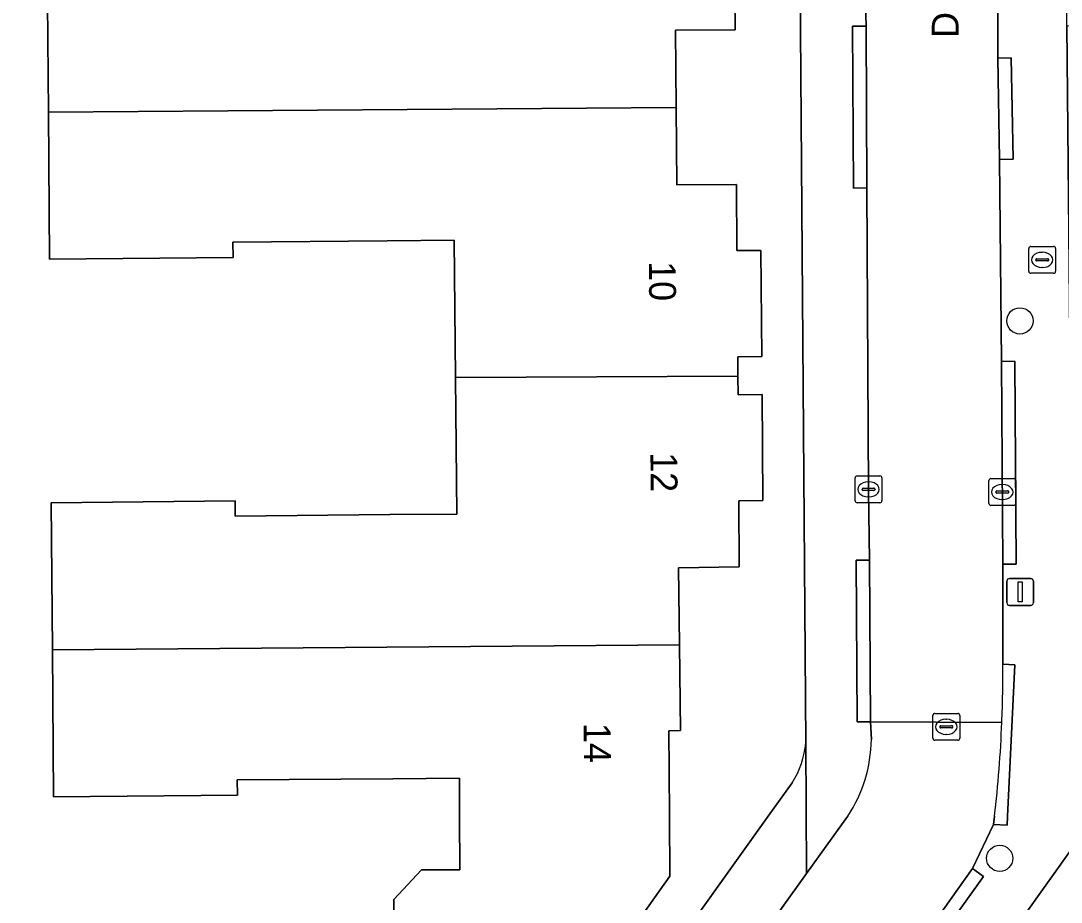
# Model space of a CAD drawing. Extents: x 157320 to 158835, y 386650 to 388491.
# Drawn here: x 158002.4 to 158041.14, y 387496.8 to 387529.61 of the extents above; entities that cross this region are included whole.
import ezdxf

# ---------------------------------------------------------------- set-up
doc = ezdxf.new("R2010")
doc.units = 0
for name, color, linetype in [('IMGEO_Boom', 7, 'Continuous'), ('IMGEO_Brandkraan', 7, 'Continuous'), ('IMGEO_Erf', 7, 'Continuous'), ('IMGEO_Kolk', 7, 'Continuous'), ('IMGEO_Lichtmast', 7, 'Continuous'), ('IMGEO_Openbare_ruimte_label', 7, 'Continuous'), ('IMGEO_Pand', 7, 'Continuous'), ('IMGEO_Pand_nummerreeks', 7, 'Continuous'), ('IMGEO_Rijbaan_lokaal_open', 7, 'Continuous'), ('IMGEO_Rioolput', 7, 'Continuous'), ('IMGEO_Voetpad_open', 7, 'Continuous')]:
    doc.layers.add(name, color=color, linetype=linetype)

msp = doc.modelspace()

# ---------------------------------------------------------------- linework, layer by layer
at = {"layer": 'IMGEO_Boom'}
for centre in [(158039.605, 387518.438), (158038.852, 387498.43)]:
    msp.add_circle(centre, 0.489, dxfattribs=at)
at = {"layer": 'IMGEO_Brandkraan'}
for p, q in [((158039.934, 387520.284), (158039.934, 387521.136)), ((158040.009, 387521.21), (158040.861, 387521.21)), ((158040.935, 387521.136), (158040.935, 387520.284)), ((158040.193, 387520.704), (158040.193, 387520.716)), ((158040.631, 387520.667), (158040.233, 387520.667)), ((158040.236, 387520.753), (158040.634, 387520.753)), ((158040.422, 387520.99), (158040.447, 387520.99)), ((158040.677, 387520.716), (158040.677, 387520.704)), ((158040.445, 387520.43), (158040.42, 387520.43)), ((158040.861, 387520.21), (158040.009, 387520.21))]:
    msp.add_line(p, q, dxfattribs=at)
for points in [[(158039.934, 387520.284), (158039.934, 387521.136)], [(158040.009, 387521.21), (158040.861, 387521.21)], [(158040.935, 387521.136), (158040.935, 387520.284)], [(158040.861, 387520.21), (158040.009, 387520.21)]]:
    msp.add_lwpolyline(points, dxfattribs=at)
for centre, radius, start, end in [((158040.011, 387521.134), 0.0765, 91.552, 178.448), ((158040.011, 387521.134), 0.0765, 91.552, 178.448), ((158040.859, 387521.134), 0.0765, 1.552, 88.448), ((158040.859, 387521.134), 0.0765, 1.552, 88.448), ((158040.233, 387520.713), 0.0403, 85.8775, 175.7526), ((158040.23, 387520.703), 0.0366, 178.938, 274.7102), ((158040.634, 387520.71), 0.043, 264.8664, 352.4533), ((158040.638, 387520.715), 0.0386, 1.7309, 96.639), ((158040.011, 387520.286), 0.0765, 181.552, 268.448), ((158040.011, 387520.286), 0.0765, 181.552, 268.448), ((158040.859, 387520.286), 0.0765, 271.552, 358.448), ((158040.859, 387520.286), 0.0765, 271.552, 358.448)]:
    msp.add_arc(centre, radius, start, end, dxfattribs=at)
for centre, major_axis, ratio, start_param, end_param in [((158040.421, 387520.71), (-0.387, 0.002), 0.722429, 4.712389, 7.853982), ((158040.446, 387520.71), (-0.39, 0.002), 0.717154, 1.570796, 4.712389)]:
    msp.add_ellipse(centre, major_axis=major_axis, ratio=ratio, start_param=start_param, end_param=end_param, dxfattribs=at)
at = {"layer": 'IMGEO_Erf'}
for points in [[(158031.628, 387502.734), (158031.411, 387532.586)], [(158016.296, 387496.892), (158017.322, 387497.998), (158018.752, 387498.006), (158018.741, 387500), (158018.733, 387501.412), (158016.261, 387501.392), (158010.463, 387501.346), (158010.467, 387500.777), (158003.622, 387500.723), (158003.581, 387506.191), (158003.539, 387511.67), (158010.384, 387511.736), (158010.389, 387511.168), (158016.141, 387511.224), (158018.641, 387511.248), (158018.592, 387516.335), (158018.542, 387521.445), (158016.042, 387521.421), (158010.3, 387521.365), (158010.306, 387520.796), (158003.471, 387520.73), (158003.429, 387526.21), (158003.388, 387531.68)], [(158028.982, 387531.754), (158029.001, 387529.279), (158026.786, 387529.262), (158026.808, 387526.384), (158026.83, 387523.504), (158029.046, 387523.521), (158029.065, 387521.056), (158029.963, 387521.063), (158029.994, 387517.113), (158029.1, 387517.105), (158029.106, 387516.385), (158029.112, 387515.685), (158030.006, 387515.693), (158030.037, 387511.751), (158029.137, 387511.744), (158029.157, 387509.276), (158026.894, 387509.25), (158026.926, 387506.379), (158026.961, 387503.183), (158026.529, 387503.179), (158026.541, 387501.684), (158026.555, 387500), (158026.573, 387497.764), (158024.376, 387494.666)], [(157984.773, 387448.624), (158000.309, 387438.514), (158015.744, 387428.46), (158015.844, 387428.477), (158056.851, 387485.731), (158066.932, 387500.229), (158075.492, 387513.532), (158077.099, 387516.491), (158077.515, 387517.338), (158067.812, 387529.383), (158041.348, 387529.418), (158041.637, 387500), (158041.647, 387498.942), (158031.019, 387484.023)], [(158024.738, 387492.305), (158030.234, 387500), (158031.124, 387501.246)], [(158016.314, 387494.606), (158016.296, 387496.892)]]:
    msp.add_lwpolyline(points, dxfattribs=at)
msp.add_arc((158028.341, 387503.018), 3.3, 327.5157, 355.0608, dxfattribs=at)
at = {"layer": 'IMGEO_Kolk'}
for p, q in [((158033.468, 387511.739), (158033.468, 387512.591)), ((158033.543, 387512.665), (158034.395, 387512.665)), ((158034.469, 387512.591), (158034.469, 387511.739)), ((158038.447, 387511.639), (158038.447, 387512.491)), ((158038.522, 387512.565), (158039.374, 387512.565)), ((158039.448, 387512.491), (158039.448, 387511.639)), ((158033.727, 387512.159), (158033.727, 387512.171)), ((158034.165, 387512.122), (158033.767, 387512.122)), ((158033.77, 387512.208), (158034.168, 387512.208)), ((158033.956, 387512.445), (158033.981, 387512.445)), ((158034.211, 387512.171), (158034.211, 387512.159)), ((158038.749, 387512.108), (158039.147, 387512.108)), ((158038.935, 387512.345), (158038.96, 387512.345)), ((158033.979, 387511.885), (158033.954, 387511.885)), ((158038.706, 387512.059), (158038.706, 387512.071)), ((158039.144, 387512.022), (158038.746, 387512.022)), ((158038.958, 387511.785), (158038.933, 387511.785)), ((158039.19, 387512.071), (158039.19, 387512.059)), ((158034.395, 387511.665), (158033.543, 387511.665)), ((158039.374, 387511.565), (158038.522, 387511.565))]:
    msp.add_line(p, q, dxfattribs=at)
for points in [[(158033.468, 387511.739), (158033.468, 387512.591)], [(158033.543, 387512.665), (158034.395, 387512.665)], [(158034.469, 387512.591), (158034.469, 387511.739)], [(158038.447, 387511.639), (158038.447, 387512.491)], [(158038.522, 387512.565), (158039.374, 387512.565)], [(158039.448, 387512.491), (158039.448, 387511.639)], [(158034.395, 387511.665), (158033.543, 387511.665)], [(158039.374, 387511.565), (158038.522, 387511.565)]]:
    msp.add_lwpolyline(points, dxfattribs=at)
for centre, radius, start, end in [((158033.545, 387512.589), 0.0765, 91.552, 178.448), ((158033.545, 387512.589), 0.0765, 91.552, 178.448), ((158034.393, 387512.589), 0.0765, 1.552, 88.448), ((158034.393, 387512.589), 0.0765, 1.552, 88.448), ((158038.524, 387512.489), 0.0765, 91.552, 178.448), ((158038.524, 387512.489), 0.0765, 91.552, 178.448), ((158039.372, 387512.489), 0.0765, 1.552, 88.448), ((158039.372, 387512.489), 0.0765, 1.552, 88.448), ((158033.767, 387512.168), 0.0403, 85.8775, 175.7526), ((158033.764, 387512.158), 0.0366, 178.938, 274.7102), ((158034.168, 387512.165), 0.043, 264.8664, 352.4533), ((158034.172, 387512.17), 0.0386, 1.7309, 96.639), ((158038.746, 387512.068), 0.0403, 85.8775, 175.7526), ((158039.151, 387512.07), 0.0386, 1.7309, 96.639), ((158033.545, 387511.741), 0.0765, 181.552, 268.448), ((158033.545, 387511.741), 0.0765, 181.552, 268.448), ((158034.393, 387511.741), 0.0765, 271.552, 358.448), ((158034.393, 387511.741), 0.0765, 271.552, 358.448), ((158038.743, 387512.058), 0.0366, 178.938, 274.7102), ((158039.147, 387512.065), 0.043, 264.8664, 352.4533), ((158038.524, 387511.641), 0.0765, 181.552, 268.448), ((158038.524, 387511.641), 0.0765, 181.552, 268.448), ((158039.372, 387511.641), 0.0765, 271.552, 358.448), ((158039.372, 387511.641), 0.0765, 271.552, 358.448)]:
    msp.add_arc(centre, radius, start, end, dxfattribs=at)
for centre, major_axis, ratio, start_param, end_param in [((158033.955, 387512.165), (-0.387, 0.002), 0.722429, 4.712389, 7.853982), ((158033.98, 387512.165), (-0.39, 0.002), 0.717154, 1.570796, 4.712389), ((158038.934, 387512.065), (-0.387, 0.002), 0.722429, 4.712389, 7.853982), ((158038.959, 387512.065), (-0.39, 0.002), 0.717154, 1.570796, 4.712389)]:
    msp.add_ellipse(centre, major_axis=major_axis, ratio=ratio, start_param=start_param, end_param=end_param, dxfattribs=at)
at = {"layer": 'IMGEO_Lichtmast'}
for p, q in [((158039.117, 387507.948), (158039.117, 387508.748)), ((158039.117, 387508.748), (158039.117, 387507.948)), ((158039.217, 387508.848), (158040.007, 387508.848)), ((158040.007, 387508.848), (158039.217, 387508.848)), ((158040.107, 387508.748), (158040.107, 387507.948)), ((158040.107, 387507.948), (158040.107, 387508.748)), ((158040.007, 387507.848), (158039.217, 387507.848)), ((158039.217, 387507.848), (158040.007, 387507.848))]:
    msp.add_line(p, q, dxfattribs=at)
msp.add_lwpolyline([(158039.537, 387508.723), (158039.687, 387508.723), (158039.687, 387507.973), (158039.537, 387507.973), (158039.537, 387508.723)], dxfattribs=at)
for centre, start, end in [((158039.217, 387508.748), 90, 180), ((158039.217, 387508.748), 90, 180), ((158040.007, 387508.748), 0, 90), ((158040.007, 387508.748), 360, 90), ((158039.217, 387507.948), 180, 270), ((158039.217, 387507.948), 180, 270), ((158040.007, 387507.948), 270, 0), ((158040.007, 387507.948), 270, 0)]:
    msp.add_arc(centre, 0.1, start, end, dxfattribs=at)
at = {"layer": 'IMGEO_Pand'}
for points in [[(158018.447, 387536.324), (158018.486, 387531.225), (158015.986, 387531.206), (158010.235, 387531.163), (158010.23, 387531.732), (158003.388, 387531.68), (158003.429, 387526.21), (158026.808, 387526.384), (158026.786, 387529.262), (158029.001, 387529.279), (158028.982, 387531.754), (158029.88, 387531.761), (158029.85, 387535.703), (158028.952, 387535.696), (158028.946, 387536.416)], [(158003.429, 387526.21), (158003.471, 387520.73), (158010.306, 387520.796), (158010.3, 387521.365), (158016.042, 387521.421), (158018.542, 387521.445), (158018.592, 387516.335), (158029.106, 387516.385), (158029.1, 387517.105), (158029.994, 387517.113), (158029.963, 387521.063), (158029.065, 387521.056), (158029.046, 387523.521), (158026.83, 387523.504), (158026.808, 387526.384)], [(158003.581, 387506.191), (158026.926, 387506.379), (158026.894, 387509.25), (158029.157, 387509.276), (158029.137, 387511.744), (158030.037, 387511.751), (158030.006, 387515.693), (158029.112, 387515.685), (158029.106, 387516.385), (158018.592, 387516.335), (158018.641, 387511.248), (158016.141, 387511.224), (158010.389, 387511.168), (158010.384, 387511.736), (158003.539, 387511.67)], [(158003.581, 387506.191), (158003.622, 387500.723), (158010.467, 387500.777), (158010.463, 387501.346), (158016.261, 387501.392), (158018.733, 387501.412), (158018.741, 387500), (158018.752, 387498.006), (158017.322, 387497.998), (158016.296, 387496.892), (158016.314, 387494.606), (158019.197, 387494.626), (158019.207, 387493.726), (158023.147, 387493.759), (158023.141, 387494.655), (158024.376, 387494.666), (158026.573, 387497.764), (158026.555, 387500), (158026.541, 387501.684), (158026.529, 387503.179), (158026.961, 387503.183), (158026.926, 387506.379)]]:
    msp.add_lwpolyline(points, close=True, dxfattribs=at)
at = {"layer": 'IMGEO_Rijbaan_lokaal_open'}
for points in [[(158038.339, 387594.669), (158033.427, 387594.615), (158033.46, 387592.746), (158033.462, 387592.494), (158033.64, 387564.56), (158033.641, 387564.428), (158033.66, 387560.686), (158033.718, 387549.536), (158033.778, 387543.527), (158033.84, 387534.076), (158033.855, 387530.259), (158033.874, 387529.412), (158033.902, 387523.386), (158033.97, 387512.118), (158034.003, 387509.529), (158034.042, 387503.513), (158038.932, 387503.492)], [(158038.969, 387505.663), (158038.966, 387509.38), (158038.918, 387516.931), (158038.85, 387524.448), (158038.785, 387528.217), (158038.777, 387531.463), (158038.725, 387540.346), (158038.697, 387544.113), (158038.646, 387550.332), (158038.625, 387554.093), (158038.546, 387561.128), (158038.537, 387567.151), (158038.52, 387573.514), (158038.455, 387577.27), (158038.384, 387583.512), (158038.395, 387587.274), (158038.339, 387594.669)], [(158038.932, 387503.492), (158034.042, 387503.513), (158034.073, 387502.851)], [(158033.194, 387500), (158033.123, 387499.896), (158031.663, 387497.86), (158027.907, 387492.622), (158027.185, 387491.586)], [(158030.363, 387487.549), (158031.958, 387489.835), (158035.649, 387494.972), (158037.84, 387498.045), (158038.625, 387499.689), (158038.662, 387500)]]:
    msp.add_lwpolyline(points, dxfattribs=at)
for centre, radius, start, end in [((157991.843, 387505.38), 47.127, 357.7036, 0.3436), ((157992.578, 387505.32), 46.39, 353.4153, 357.7421), ((158028.771, 387502.925), 5.303, 326.5271, 359.2025)]:
    msp.add_arc(centre, radius, start, end, dxfattribs=at)
at = {"layer": 'IMGEO_Rioolput'}
for p, q in [((158036.363, 387502.899), (158036.363, 387503.751)), ((158036.438, 387503.825), (158037.29, 387503.825)), ((158036.851, 387503.605), (158036.876, 387503.605)), ((158037.364, 387503.751), (158037.364, 387502.899)), ((158036.622, 387503.319), (158036.622, 387503.331)), ((158037.06, 387503.282), (158036.662, 387503.282)), ((158036.665, 387503.368), (158037.063, 387503.368)), ((158037.106, 387503.331), (158037.106, 387503.319)), ((158037.29, 387502.825), (158036.438, 387502.825)), ((158036.874, 387503.045), (158036.849, 387503.045))]:
    msp.add_line(p, q, dxfattribs=at)
for points in [[(158036.363, 387502.899), (158036.363, 387503.751)], [(158036.438, 387503.825), (158037.29, 387503.825)], [(158037.364, 387503.751), (158037.364, 387502.899)], [(158037.29, 387502.825), (158036.438, 387502.825)]]:
    msp.add_lwpolyline(points, dxfattribs=at)
for centre, radius, start, end in [((158036.44, 387503.749), 0.0765, 91.552, 178.448), ((158036.44, 387503.749), 0.0765, 91.552, 178.448), ((158037.288, 387503.749), 0.0765, 1.552, 88.448), ((158037.288, 387503.749), 0.0765, 1.552, 88.448), ((158036.662, 387503.328), 0.0403, 85.8775, 175.7526), ((158036.659, 387503.318), 0.0366, 178.938, 274.7102), ((158037.063, 387503.325), 0.043, 264.8664, 352.4533), ((158037.067, 387503.33), 0.0386, 1.7309, 96.639), ((158036.44, 387502.901), 0.0765, 181.552, 268.448), ((158036.44, 387502.901), 0.0765, 181.552, 268.448), ((158037.288, 387502.901), 0.0765, 271.552, 358.448), ((158037.288, 387502.901), 0.0765, 271.552, 358.448)]:
    msp.add_arc(centre, radius, start, end, dxfattribs=at)
for centre, major_axis, ratio, start_param, end_param in [((158036.85, 387503.325), (-0.387, 0.002), 0.722429, 4.712389, 7.853982), ((158036.875, 387503.325), (-0.39, 0.002), 0.717154, 1.570796, 4.712389)]:
    msp.add_ellipse(centre, major_axis=major_axis, ratio=ratio, start_param=start_param, end_param=end_param, dxfattribs=at)
at = {"layer": 'IMGEO_Voetpad_open'}
for points in [[(158033.462, 387592.494), (158033.46, 387592.746), (158033.427, 387594.615), (158030.442, 387594.603), (158030.501, 387579.78), (158030.606, 387560.527), (158031.247, 387556.624), (158031.411, 387532.586), (158031.628, 387502.734), (158031.663, 387497.86), (158033.123, 387499.896), (158033.194, 387500)], [(158031.019, 387484.023), (158041.647, 387498.942), (158041.637, 387500), (158041.348, 387529.418), (158041.348, 387532.412), (158040.869, 387594.697)], [(158034.073, 387502.851), (158034.042, 387503.513), (158033.543, 387503.51), (158033.504, 387509.526), (158034.003, 387509.529), (158033.97, 387512.118), (158033.902, 387523.386), (158033.403, 387523.384), (158033.375, 387529.41), (158033.874, 387529.412), (158033.855, 387530.259), (158033.84, 387534.076), (158033.778, 387543.527), (158033.279, 387543.523), (158033.219, 387549.532), (158033.718, 387549.536), (158033.66, 387560.686), (158033.162, 387560.684), (158033.142, 387564.426), (158033.641, 387564.428), (158033.64, 387564.56)], [(158038.777, 387531.463), (158038.785, 387528.217), (158039.284, 387528.225), (158039.349, 387524.456), (158038.85, 387524.448), (158038.918, 387516.931), (158039.417, 387516.934), (158039.465, 387509.383), (158038.966, 387509.38), (158038.969, 387505.663), (158039.411, 387505.638), (158039.14, 387500), (158039.124, 387499.661), (158038.625, 387499.689), (158037.84, 387498.045), (158038.247, 387497.755), (158036.056, 387494.682), (158035.649, 387494.972), (158031.958, 387489.835), (158030.363, 387487.549), (158030.416, 387487.431), (158026.142, 387481.499), (158026.935, 387481.506)], [(158038.662, 387500), (158038.625, 387499.689), (158039.124, 387499.661), (158039.14, 387500), (158039.411, 387505.638)], [(158039.411, 387505.638), (158038.969, 387505.663)], [(158031.663, 387497.86), (158031.628, 387502.734)], [(158031.124, 387501.246), (158030.234, 387500), (158024.738, 387492.305)], [(158027.185, 387491.586), (158027.907, 387492.622), (158031.663, 387497.86)]]:
    msp.add_lwpolyline(points, dxfattribs=at)
for points in [[(158033.902, 387523.386), (158033.874, 387529.412), (158033.375, 387529.41), (158033.403, 387523.384)], [(158038.785, 387528.217), (158038.85, 387524.448), (158039.349, 387524.456), (158039.284, 387528.225)], [(158038.918, 387516.931), (158038.966, 387509.38), (158039.465, 387509.383), (158039.417, 387516.934)], [(158034.003, 387509.529), (158033.504, 387509.526), (158033.543, 387503.51), (158034.042, 387503.513)], [(158037.84, 387498.045), (158035.649, 387494.972), (158036.056, 387494.682), (158038.247, 387497.755)]]:
    msp.add_lwpolyline(points, close=True, dxfattribs=at)
for centre, radius, start, end in [((157991.843, 387505.38), 47.127, 357.7036, 0.3436), ((157992.578, 387505.32), 46.39, 353.4153, 357.7421), ((158028.771, 387502.925), 5.303, 326.5271, 359.2025), ((158028.341, 387503.018), 3.3, 327.5157, 355.0608)]:
    msp.add_arc(centre, radius, start, end, dxfattribs=at)

# ---------------------------------------------------------------- texts
at = {"layer": 'IMGEO_Openbare_ruimte_label'}
msp.add_text('De Regge', height=1, rotation=90, dxfattribs=at).set_placement((158037.321, 387528.97))
at = {"layer": 'IMGEO_Pand_nummerreeks'}
for s, rotation, p in [('10', 270.4824, (158025.789, 387520.657)), ('12', 270.4103, (158025.847, 387513.545)), ('14', 270.6327, (158023.36, 387503.467))]:
    msp.add_text(s, height=1, rotation=rotation, dxfattribs=at).set_placement(p)

doc.saveas('drawing.dxf')
